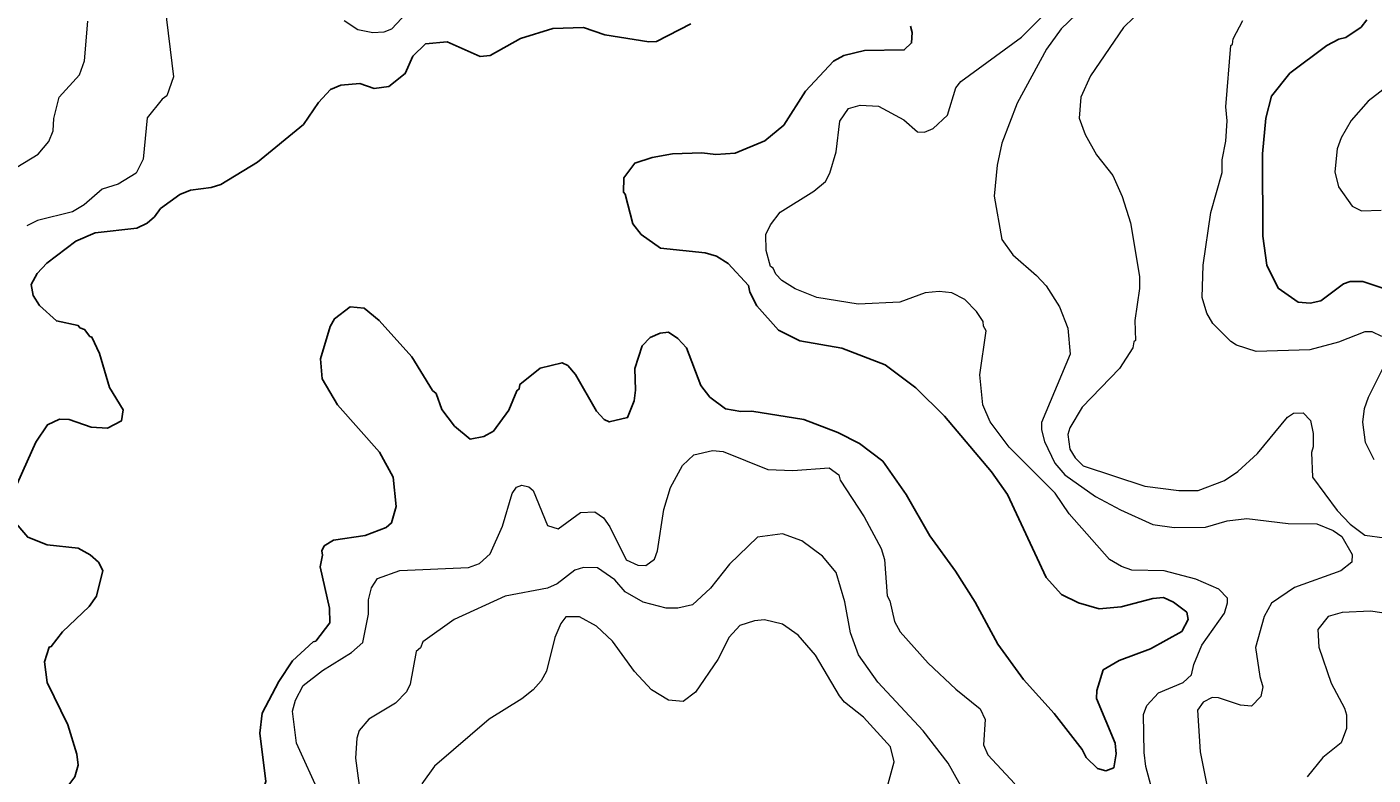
# Model space of a CAD drawing. Extents: x 447.8 to 473.9, y 7733.1 to 7760.8.
# Drawn here: x 460.666 to 462.937, y 7755.244 to 7756.505 of the extents above; entities that cross this region are included whole.
import ezdxf

# ---------------------------------------------------------------- set-up
doc = ezdxf.new("R2010")
doc.units = 0
doc.header["$LTSCALE"] = 0.032
doc.layers.add('1', color=7, linetype='Continuous', lineweight=25)
doc.layers.add('2', color=7, linetype='Continuous', lineweight=13)

msp = doc.modelspace()

# ---------------------------------------------------------------- linework, layer by layer
at = {"layer": '1'}
for points in [[(460.6878, 7756.0356), (460.6768, 7756.0525), (460.6737, 7756.0711), (460.6835, 7756.0894), (460.6999, 7756.1071), (460.7487, 7756.1442), (460.7814, 7756.1581), (460.8519, 7756.1662), (460.869, 7756.1745), (460.8817, 7756.1851), (460.8919, 7756.1992), (460.9246, 7756.2226), (460.9422, 7756.2301), (460.977, 7756.2343), (460.9935, 7756.2396), (461.0555, 7756.2772), (461.1327, 7756.3406), (461.1584, 7756.3781), (461.1787, 7756.4001), (461.1959, 7756.4072), (461.228, 7756.4097), (461.2524, 7756.4018), (461.2768, 7756.4049), (461.3046, 7756.4267), (461.3175, 7756.456), (461.339, 7756.4769), (461.3755, 7756.4802), (461.4311, 7756.4555), (461.4479, 7756.4572), (461.4989, 7756.4857), (461.5536, 7756.5029), (461.605, 7756.5043), (461.6411, 7756.4922), (461.7154, 7756.4803), (461.7283, 7756.4806), (461.7865, 7756.5106)], [(462.9569, 7756.0634), (462.9196, 7756.0762), (462.8983, 7756.0762), (462.887, 7756.0718), (462.8491, 7756.0435), (462.8308, 7756.0395), (462.8106, 7756.0411), (462.777, 7756.0645), (462.7578, 7756.1035), (462.7514, 7756.1524), (462.7506, 7756.2915), (462.7561, 7756.3517), (462.7658, 7756.3888), (462.7967, 7756.4276), (462.8589, 7756.4742), (462.8794, 7756.4849), (462.8912, 7756.4877), (462.9169, 7756.5049), (462.9268, 7756.5172)], [(462.1566, 7756.5064), (462.1597, 7756.496), (462.1586, 7756.4784), (462.1462, 7756.4666), (462.0793, 7756.4658), (462.0444, 7756.457), (462.0268, 7756.4474), (461.9799, 7756.3969), (461.9432, 7756.3398), (461.9111, 7756.3132), (461.8613, 7756.2927), (461.8287, 7756.2904), (461.8049, 7756.2928), (461.7554, 7756.2911), (461.7213, 7756.2849), (461.6917, 7756.2758), (461.6735, 7756.2511), (461.6725, 7756.2265), (461.6756, 7756.2234), (461.6882, 7756.173), (461.7027, 7756.1551), (461.7349, 7756.132), (461.8103, 7756.1243), (461.8295, 7756.1187), (461.849, 7756.1065), (461.8838, 7756.0692), (461.8856, 7756.0582), (461.8977, 7756.035), (461.9343, 7755.9939), (461.9703, 7755.9762), (462.0408, 7755.9633)], [(460.7724, 7755.9834), (460.7636, 7755.9951), (460.7558, 7755.9977), (460.7529, 7756.0016), (460.7162, 7756.0095), (460.6878, 7756.0356)], [(462.3202, 7755.7168), (462.3857, 7755.5765), (462.4118, 7755.5479), (462.44, 7755.5338), (462.4753, 7755.5241), (462.5124, 7755.5272), (462.5654, 7755.5416), (462.5836, 7755.5432), (462.6004, 7755.5354), (462.623, 7755.5182), (462.6254, 7755.5058), (462.6143, 7755.4859), (462.5618, 7755.4565), (462.5089, 7755.4365), (462.4819, 7755.4208), (462.471, 7755.3862), (462.4708, 7755.3729), (462.502, 7755.2971), (462.5036, 7755.2795), (462.4996, 7755.2558), (462.4864, 7755.2508), (462.472, 7755.2544), (462.4534, 7755.2729), (462.4463, 7755.2865), (462.3992, 7755.3471), (462.3477, 7755.4046), (462.3039, 7755.4641), (462.2659, 7755.5351), (462.2325, 7755.5876), (462.1893, 7755.6469), (462.1495, 7755.7168), (462.11, 7755.7732), (462.0709, 7755.8026), (462.0344, 7755.8215), (461.9767, 7755.8431), (461.8892, 7755.8574), (461.8709, 7755.8567), (461.8446, 7755.8612), (461.8182, 7755.881), (461.8029, 7755.9006), (461.779, 7755.964), (461.7643, 7755.9797), (461.7485, 7755.9904), (461.7346, 7755.9888), (461.7177, 7755.9818), (461.7043, 7755.9677), (461.6917, 7755.9292), (461.6931, 7755.8927), (461.6909, 7755.8747), (461.6795, 7755.8466), (461.6487, 7755.8392), (461.6401, 7755.8433), (461.6272, 7755.8573), (461.592, 7755.9194), (461.5786, 7755.9344), (461.569, 7755.9391), (461.5321, 7755.9299), (461.4979, 7755.9024), (461.4968, 7755.8947), (461.4928, 7755.8916), (461.4795, 7755.8591), (461.4534, 7755.8237), (461.437, 7755.8143), (461.4138, 7755.8102), (461.3876, 7755.8321), (461.3662, 7755.8603), (461.3565, 7755.887), (461.3507, 7755.8923), (461.3155, 7755.9491), (461.2606, 7756.0103), (461.2355, 7756.0313), (461.2114, 7756.0333), (461.1855, 7756.0133), (461.1778, 7756.0001), (461.1614, 7755.9456), (461.1644, 7755.9117), (461.1902, 7755.8679), (461.261, 7755.788), (461.2844, 7755.746), (461.2892, 7755.6964), (461.2815, 7755.6689), (461.2721, 7755.6609), (461.2367, 7755.6475), (461.1838, 7755.6395), (461.1678, 7755.63), (461.1637, 7755.6218), (461.1649, 7755.6142), (461.1612, 7755.595), (461.177, 7755.5252), (461.1772, 7755.5001), (461.1537, 7755.4696), (461.1492, 7755.4682), (461.1143, 7755.4363), (461.0913, 7755.4016), (461.0634, 7755.3478)], [(460.6352, 7755.702), (460.6815, 7755.805), (460.7009, 7755.8342), (460.7214, 7755.8437), (460.7379, 7755.8431), (460.775, 7755.8302), (460.8024, 7755.8287), (460.8257, 7755.8408), (460.829, 7755.8598), (460.8058, 7755.8971), (460.7889, 7755.9548), (460.7761, 7755.9823), (460.7724, 7755.9834)], [(462.0408, 7755.9633), (462.1139, 7755.9353), (462.1656, 7755.8965), (462.214, 7755.8489), (462.2933, 7755.755), (462.3202, 7755.7168)], [(460.6522, 7755.2013), (460.6961, 7755.1938), (460.7217, 7755.2066), (460.7471, 7755.2407), (460.7528, 7755.2603), (460.7508, 7755.2787), (460.7356, 7755.3285), (460.7003, 7755.3994), (460.6961, 7755.4347), (460.704, 7755.4594), (460.7075, 7755.4602), (460.7263, 7755.4853), (460.7712, 7755.5278), (460.7838, 7755.545), (460.7946, 7755.5887), (460.7871, 7755.6028), (460.7733, 7755.6151), (460.753, 7755.6262), (460.7005, 7755.6317), (460.6678, 7755.6445), (460.6416, 7755.6756)], [(461.0634, 7755.3478), (461.0593, 7755.314), (461.0696, 7755.2327), (461.0479, 7755.1702), (461.0432, 7755.1349), (461.0496, 7755.0958)]]:
    msp.add_lwpolyline(points, dxfattribs=at)
at = {"layer": '2'}
for points in [[(460.8989, 7756.5411), (460.9136, 7756.4213), (460.9026, 7756.3892), (460.8946, 7756.3837), (460.8693, 7756.3522), (460.8627, 7756.2823), (460.8504, 7756.259), (460.8204, 7756.2403), (460.7936, 7756.2319), (460.7627, 7756.2053), (460.743, 7756.1936), (460.6845, 7756.1787), (460.666, 7756.1701)], [(462.5686, 7755.2033), (462.554, 7755.2577), (462.5507, 7755.2815), (462.5496, 7755.3459), (462.5555, 7755.3609), (462.5753, 7755.3822), (462.6165, 7755.3998), (462.6308, 7755.4126), (462.6348, 7755.4299), (462.6482, 7755.4627), (462.6862, 7755.5168), (462.6918, 7755.534), (462.6916, 7755.5418), (462.6772, 7755.5569), (462.6382, 7755.5742), (462.5845, 7755.588), (462.5303, 7755.5893), (462.5126, 7755.5951), (462.4927, 7755.607), (462.4246, 7755.6841), (462.4006, 7755.719), (462.3234, 7755.7964), (462.2911, 7755.8395), (462.2786, 7755.8678), (462.2737, 7755.9187), (462.2845, 7755.9927), (462.2801, 7756.0004), (462.2795, 7756.0084), (462.2681, 7756.0254), (462.2483, 7756.0459), (462.2264, 7756.0569), (462.2051, 7756.0594), (462.1817, 7756.0569), (462.1389, 7756.0411), (462.0683, 7756.0378), (461.999, 7756.0488), (461.9625, 7756.0634), (461.9398, 7756.0777), (461.9297, 7756.0885), (461.9254, 7756.0984), (461.9206, 7756.1014), (461.9132, 7756.1283), (461.913, 7756.1551), (461.9208, 7756.1715), (461.9371, 7756.1932), (461.9935, 7756.2286), (462.0136, 7756.2449), (462.0208, 7756.2585), (462.0315, 7756.2946), (462.0378, 7756.3464), (462.0522, 7756.3676), (462.072, 7756.3735), (462.1029, 7756.3719), (462.1455, 7756.3485), (462.1684, 7756.3283), (462.1805, 7756.328), (462.1952, 7756.3341), (462.2194, 7756.3566), (462.2335, 7756.4026), (462.2415, 7756.4136), (462.3442, 7756.4884), (462.3996, 7756.5438)], [(462.4617, 7756.5505), (462.4112, 7756.5024), (462.386, 7756.4677), (462.3367, 7756.377), (462.3107, 7756.3095), (462.303, 7756.272), (462.2977, 7756.2202), (462.3109, 7756.1467), (462.3292, 7756.1209), (462.3695, 7756.0862), (462.3856, 7756.0685), (462.4081, 7756.0333), (462.422, 7755.9974), (462.4259, 7755.9532), (462.3779, 7755.8382), (462.3779, 7755.8259), (462.3829, 7755.8062), (462.4002, 7755.7698), (462.4172, 7755.7499), (462.469, 7755.7133), (462.5108, 7755.6907), (462.5655, 7755.6663), (462.6014, 7755.6611), (462.6543, 7755.6618), (462.6908, 7755.6724), (462.7243, 7755.6763), (462.7938, 7755.6676), (462.8424, 7755.6674), (462.8699, 7755.6562), (462.8844, 7755.6458), (462.902, 7755.6153), (462.9014, 7755.6026), (462.8825, 7755.5881), (462.8043, 7755.56), (462.7657, 7755.5334), (462.7535, 7755.5112), (462.7386, 7755.4586), (462.7458, 7755.4099), (462.7514, 7755.3926), (462.748, 7755.3761), (462.7321, 7755.3598), (462.7132, 7755.3612), (462.6764, 7755.374), (462.6659, 7755.3741), (462.6504, 7755.3667), (462.6408, 7755.3529), (462.6456, 7755.2827), (462.663, 7755.1953)], [(460.483, 7755.9869), (460.4947, 7756.0071), (460.5207, 7756.0381), (460.5263, 7756.0496), (460.5339, 7756.082), (460.5583, 7756.1148), (460.5841, 7756.1336), (460.5992, 7756.1507), (460.5987, 7756.1539), (460.6115, 7756.1768), (460.627, 7756.2315), (460.6385, 7756.2545), (460.6496, 7756.2686), (460.6851, 7756.2907), (460.7031, 7756.3119), (460.7105, 7756.3301), (460.7119, 7756.3509), (460.7206, 7756.3868), (460.7549, 7756.4248), (460.7634, 7756.4482), (460.7689, 7756.5152)], [(461.3072, 7756.5294), (461.2812, 7756.5015), (461.2683, 7756.4964), (461.25, 7756.4956), (461.2246, 7756.5003), (461.2016, 7756.5158)], [(462.5333, 7756.5211), (462.5159, 7756.5046), (462.4605, 7756.4231), (462.444, 7756.3868), (462.4412, 7756.3516), (462.4513, 7756.3238), (462.4708, 7756.2895), (462.4982, 7756.2547), (462.5139, 7756.2192), (462.5282, 7756.1747), (462.5429, 7756.0843), (462.543, 7756.0644), (462.535, 7756.0105), (462.5365, 7755.9764), (462.5334, 7755.9742), (462.5319, 7755.9644), (462.5093, 7755.929), (462.4463, 7755.864), (462.4258, 7755.8291), (462.422, 7755.8178), (462.4258, 7755.7934), (462.4346, 7755.7787), (462.4481, 7755.7652), (462.5522, 7755.7309), (462.6096, 7755.7237), (462.6423, 7755.7237), (462.6866, 7755.7401), (462.709, 7755.7555), (462.7423, 7755.7859), (462.7925, 7755.8474), (462.8029, 7755.8542), (462.8191, 7755.8545), (462.8314, 7755.8414), (462.8363, 7755.8197), (462.8363, 7755.7971)], [(462.9516, 7755.9833), (462.9354, 7755.9913), (462.9231, 7755.9913), (462.8787, 7755.9738), (462.8302, 7755.9609), (462.7398, 7755.9577), (462.7067, 7755.9687), (462.697, 7755.9749), (462.6668, 7756.0052), (462.6564, 7756.0227), (462.6488, 7756.0493), (462.6504, 7756.1038), (462.6633, 7756.1924), (462.6825, 7756.2597), (462.6825, 7756.2815), (462.6888, 7756.3128), (462.6912, 7756.3469), (462.6889, 7756.3708), (462.6969, 7756.4743), (462.7, 7756.4765), (462.7009, 7756.4851), (462.7176, 7756.5165)], [(462.9683, 7756.4103), (462.9286, 7756.3802), (462.8999, 7756.3475), (462.883, 7756.3186), (462.8765, 7756.2998), (462.8724, 7756.261), (462.8787, 7756.2355), (462.9018, 7756.2032), (462.9175, 7756.1951), (462.9507, 7756.1963)], [(462.9392, 7755.775), (462.9246, 7755.8047), (462.9198, 7755.839), (462.9229, 7755.8617), (462.9295, 7755.881), (462.9534, 7755.9291)], [(461.1609, 7755.2096), (461.1214, 7755.2973), (461.1146, 7755.3511), (461.1196, 7755.3698), (461.1326, 7755.3944), (461.165, 7755.4198), (461.2141, 7755.4504), (461.2329, 7755.4672), (461.2426, 7755.5147), (461.2427, 7755.5392), (461.2479, 7755.5593), (461.2577, 7755.5752), (461.2957, 7755.5888), (461.411, 7755.5938), (461.4298, 7755.6001), (461.4479, 7755.6165), (461.4686, 7755.6632), (461.4847, 7755.7183), (461.4924, 7755.7292), (461.501, 7755.7327), (461.5132, 7755.7299), (461.5203, 7755.7235), (461.5446, 7755.6643), (461.5625, 7755.659), (461.6, 7755.6863), (461.6243, 7755.6877), (461.639, 7755.6772), (461.6494, 7755.6624), (461.6774, 7755.6067), (461.6968, 7755.5974), (461.7102, 7755.597), (461.725, 7755.6075), (461.7299, 7755.622), (461.7405, 7755.6914), (461.7518, 7755.7288), (461.7722, 7755.7657), (461.7916, 7755.7834), (461.823, 7755.7908), (461.8406, 7755.7892), (461.9161, 7755.7589), (461.9586, 7755.7574), (462.0198, 7755.7617), (462.0358, 7755.7499), (462.038, 7755.7412), (462.0784, 7755.6793), (462.1075, 7755.6257), (462.1132, 7755.6072), (462.1172, 7755.5456), (462.122, 7755.5372), (462.13, 7755.5027), (462.1394, 7755.4852), (462.1865, 7755.4322), (462.2334, 7755.3885), (462.2744, 7755.3552), (462.2829, 7755.3371), (462.2801, 7755.2943), (462.2873, 7755.2775), (462.3329, 7755.2285)], [(462.8363, 7755.7971), (462.8332, 7755.7874), (462.8348, 7755.7461), (462.8767, 7755.6897), (462.8986, 7755.6669), (462.9232, 7755.6483)], [(462.2943, 7755.1307), (462.2205, 7755.2638), (462.178, 7755.3183), (462.1015, 7755.4003), (462.0692, 7755.4465), (462.0555, 7755.4835), (462.046, 7755.5357), (462.0316, 7755.5854), (462.0084, 7755.6127), (461.9735, 7755.6388), (461.9409, 7755.6503), (461.8985, 7755.6449), (461.8517, 7755.5991), (461.8193, 7755.5587), (461.7891, 7755.5309), (461.7642, 7755.5249), (461.7445, 7755.5249), (461.7057, 7755.5354), (461.6754, 7755.5526), (461.658, 7755.5729), (461.629, 7755.5933), (461.605, 7755.5937), (461.5908, 7755.5893), (461.5607, 7755.5663), (461.5444, 7755.5586), (461.4733, 7755.5455), (461.3873, 7755.5057), (461.3341, 7755.4685), (461.3303, 7755.4582), (461.3228, 7755.452), (461.3126, 7755.397), (461.3069, 7755.3838), (461.2879, 7755.3647), (461.2433, 7755.3376), (461.2269, 7755.3186), (461.2227, 7755.3059), (461.2204, 7755.2723), (461.2301, 7755.2006)], [(462.9232, 7755.6483), (462.9562, 7755.6435)], [(462.114, 7755.2102), (462.1294, 7755.266), (462.1229, 7755.2914), (462.0775, 7755.3409), (462.0457, 7755.3663), (462.0368, 7755.3772), (461.9964, 7755.446), (461.9672, 7755.4793), (461.9411, 7755.4978), (461.9108, 7755.5056), (461.8936, 7755.5039), (461.8688, 7755.4958), (461.851, 7755.476), (461.8319, 7755.4383), (461.794, 7755.3835), (461.7732, 7755.3678), (461.7487, 7755.3696), (461.7202, 7755.3873), (461.691, 7755.4182), (461.6543, 7755.4692), (461.6273, 7755.4945), (461.5987, 7755.5103), (461.5757, 7755.5103), (461.567, 7755.4989), (461.5567, 7755.4755), (461.5427, 7755.4189), (461.5338, 7755.4025), (461.5206, 7755.3874), (461.5011, 7755.3719), (461.4463, 7755.338), (461.3541, 7755.2584), (461.3327, 7755.2285)], [(463.0091, 7755.5088), (462.9325, 7755.52), (462.8851, 7755.5176), (462.8611, 7755.5109), (462.8439, 7755.4892), (462.8456, 7755.4592), (462.8662, 7755.3987), (462.8891, 7755.3565), (462.8924, 7755.3449), (462.8923, 7755.3221), (462.883, 7755.2981), (462.8523, 7755.2729), (462.8257, 7755.2407)]]:
    msp.add_lwpolyline(points, dxfattribs=at)

doc.saveas('drawing.dxf')
